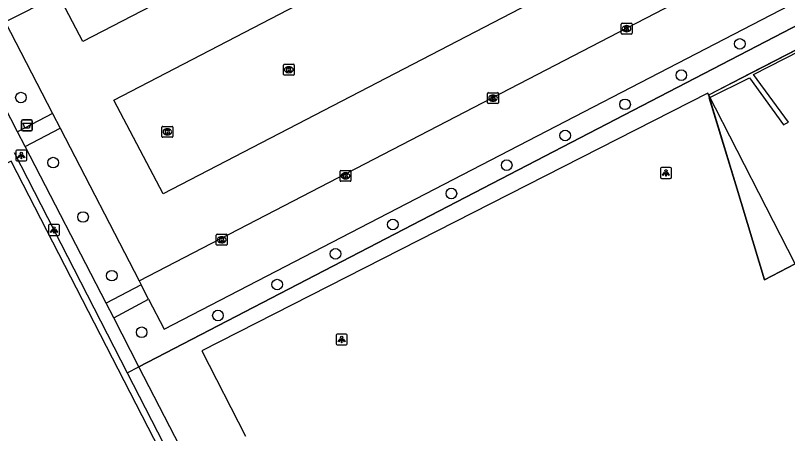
# Model space of a CAD drawing. Extents: x 158838 to 160074, y 386376 to 387776.
# Drawn here: x 159617.1 to 159688.3, y 387439.9 to 387478.4 of the extents above; entities that cross this region are included whole.
import ezdxf

# ---------------------------------------------------------------- set-up
doc = ezdxf.new("R2010")
doc.units = 0
for name, color, linetype in [('IMGEO_Afvalbak', 7, 'Continuous'), ('IMGEO_Boom', 7, 'Continuous'), ('IMGEO_Groenvoorziening', 7, 'Continuous'), ('IMGEO_Hek', 7, 'Continuous'), ('IMGEO_Kolk', 7, 'Continuous'), ('IMGEO_Lichtpunt', 7, 'Continuous'), ('IMGEO_Pand', 7, 'Continuous'), ('IMGEO_Pand_overbouw', 7, 'Continuous'), ('IMGEO_Parkeervlak_gesloten', 7, 'Continuous'), ('IMGEO_Parkeervlak_open', 7, 'Continuous'), ('IMGEO_Rijbaan_lokaal_open', 7, 'Continuous'), ('IMGEO_Voetpad_open', 7, 'Continuous')]:
    doc.layers.add(name, color=color, linetype=linetype)

msp = doc.modelspace()

# ---------------------------------------------------------------- linework, layer by layer
at = {"layer": 'IMGEO_Afvalbak'}
for p, q in [((159617.709, 387467.903), (159617.709, 387468.703)), ((159617.709, 387468.703), (159617.709, 387467.903)), ((159617.809, 387468.803), (159618.599, 387468.803)), ((159618.599, 387468.803), (159617.809, 387468.803)), ((159618.699, 387468.703), (159618.699, 387467.903)), ((159618.699, 387467.903), (159618.699, 387468.703)), ((159618.599, 387467.803), (159617.809, 387467.803)), ((159617.809, 387467.803), (159618.599, 387467.803))]:
    msp.add_line(p, q, dxfattribs=at)
msp.add_lwpolyline([(159617.852, 387468.517), (159618.556, 387468.517), (159618.407, 387468.047), (159618.001, 387468.047), (159617.852, 387468.517)], dxfattribs=at)
for centre, start, end in [((159617.809, 387468.703), 90, 180), ((159617.809, 387468.703), 90, 180), ((159618.599, 387468.703), 0, 90), ((159618.599, 387468.703), 360, 90), ((159617.809, 387467.903), 180, 270), ((159617.809, 387467.903), 180, 270), ((159618.599, 387467.903), 270, 0), ((159618.599, 387467.903), 270, 0)]:
    msp.add_arc(centre, 0.1, start, end, dxfattribs=at)
at = {"layer": 'IMGEO_Boom'}
for centre in [(159683.907, 387475.82), (159678.511, 387472.939), (159617.649, 387470.871), (159673.325, 387470.245), (159667.801, 387467.367), (159620.615, 387464.87), (159662.418, 387464.631), (159657.319, 387462.024), (159623.375, 387459.855), (159651.919, 387459.164), (159646.636, 387456.451), (159626.023, 387454.439), (159641.266, 387453.619), (159635.807, 387450.764), (159628.778, 387449.217)]:
    msp.add_circle(centre, 0.489, dxfattribs=at)
at = {"layer": 'IMGEO_Groenvoorziening'}
for points in [[(159719.646, 387493.39), (159628.525, 387446.043)], [(159718.91, 387484.265), (159716.148, 387489.228), (159681.006, 387471.095)], [(159616.748, 387464.989), (159565.185, 387438.483), (159610.17, 387350.984), (159661.731, 387377.497), (159616.748, 387464.989)]]:
    msp.add_lwpolyline(points, dxfattribs=at)
at = {"layer": 'IMGEO_Hek'}
for points in [[(159628.525, 387446.043), (159719.646, 387493.39)], [(159718.91, 387484.265), (159716.148, 387489.228), (159684.852, 387473.081), (159681.006, 387471.095)], [(159617.013, 387465.815), (159627.454, 387445.487)], [(159627.454, 387445.487), (159628.525, 387446.043)], [(159627.454, 387445.487), (159662.536, 387377.187), (159609.91, 387350.208), (159593.499, 387382.128), (159592.991, 387383.116)]]:
    msp.add_lwpolyline(points, dxfattribs=at)
at = {"layer": 'IMGEO_Kolk'}
for p, q in [((159673.045, 387477.726), (159673.897, 387477.726)), ((159672.97, 387476.8), (159672.97, 387477.652)), ((159673.458, 387477.506), (159673.483, 387477.506)), ((159673.971, 387477.652), (159673.971, 387476.8)), ((159673.897, 387476.726), (159673.045, 387476.726)), ((159673.481, 387476.946), (159673.456, 387476.946)), ((159641.841, 387473.012), (159641.841, 387473.864)), ((159641.916, 387473.938), (159642.768, 387473.938)), ((159642.329, 387473.718), (159642.354, 387473.718)), ((159642.842, 387473.864), (159642.842, 387473.012)), ((159642.768, 387472.938), (159641.916, 387472.938)), ((159642.352, 387473.158), (159642.327, 387473.158)), ((159660.731, 387471.322), (159661.583, 387471.322)), ((159660.656, 387470.396), (159660.656, 387471.248)), ((159661.144, 387471.102), (159661.169, 387471.102)), ((159661.657, 387471.248), (159661.657, 387470.396)), ((159661.583, 387470.322), (159660.731, 387470.322)), ((159661.167, 387470.542), (159661.142, 387470.542)), ((159630.647, 387467.283), (159630.647, 387468.135)), ((159630.722, 387468.209), (159631.574, 387468.209)), ((159631.135, 387467.989), (159631.16, 387467.989)), ((159631.648, 387468.135), (159631.648, 387467.283)), ((159631.574, 387467.209), (159630.722, 387467.209)), ((159631.158, 387467.429), (159631.133, 387467.429)), ((159647.06, 387463.221), (159647.06, 387464.073)), ((159647.135, 387464.147), (159647.987, 387464.147)), ((159647.548, 387463.927), (159647.573, 387463.927)), ((159648.061, 387464.073), (159648.061, 387463.221)), ((159647.987, 387463.147), (159647.135, 387463.147)), ((159647.571, 387463.367), (159647.546, 387463.367)), ((159635.65, 387457.329), (159635.65, 387458.181)), ((159635.725, 387458.255), (159636.577, 387458.255)), ((159636.138, 387458.035), (159636.163, 387458.035)), ((159636.651, 387458.181), (159636.651, 387457.329)), ((159636.577, 387457.255), (159635.725, 387457.255)), ((159636.161, 387457.475), (159636.136, 387457.475))]:
    msp.add_line(p, q, dxfattribs=at)
for points in [[(159673.045, 387477.726), (159673.897, 387477.726)], [(159672.97, 387476.8), (159672.97, 387477.652)], [(159673.291, 387477.426), (159673.414, 387477.426), (159673.414, 387477.275), (159673.544, 387477.426), (159673.708, 387477.426), (159673.562, 387477.275), (159673.715, 387477.026), (159673.563, 387477.026), (159673.478, 387477.19), (159673.414, 387477.123), (159673.414, 387477.026), (159673.291, 387477.026), (159673.291, 387477.426)], [(159673.971, 387477.652), (159673.971, 387476.8)], [(159673.897, 387476.726), (159673.045, 387476.726)], [(159641.841, 387473.012), (159641.841, 387473.864)], [(159641.916, 387473.938), (159642.768, 387473.938)], [(159642.162, 387473.638), (159642.285, 387473.638), (159642.285, 387473.487), (159642.415, 387473.638), (159642.579, 387473.638), (159642.433, 387473.487), (159642.586, 387473.238), (159642.434, 387473.238), (159642.349, 387473.402), (159642.285, 387473.335), (159642.285, 387473.238), (159642.162, 387473.238), (159642.162, 387473.638)], [(159642.842, 387473.864), (159642.842, 387473.012)], [(159642.768, 387472.938), (159641.916, 387472.938)], [(159660.731, 387471.322), (159661.583, 387471.322)], [(159660.656, 387470.396), (159660.656, 387471.248)], [(159660.977, 387471.022), (159661.1, 387471.022), (159661.1, 387470.871), (159661.23, 387471.022), (159661.394, 387471.022), (159661.248, 387470.871), (159661.401, 387470.622), (159661.249, 387470.622), (159661.164, 387470.786), (159661.1, 387470.719), (159661.1, 387470.622), (159660.977, 387470.622), (159660.977, 387471.022)], [(159661.657, 387471.248), (159661.657, 387470.396)], [(159661.583, 387470.322), (159660.731, 387470.322)], [(159630.647, 387467.283), (159630.647, 387468.135)], [(159630.722, 387468.209), (159631.574, 387468.209)], [(159630.968, 387467.909), (159631.091, 387467.909), (159631.091, 387467.758), (159631.221, 387467.909), (159631.385, 387467.909), (159631.239, 387467.758), (159631.392, 387467.509), (159631.24, 387467.509), (159631.155, 387467.673), (159631.091, 387467.606), (159631.091, 387467.509), (159630.968, 387467.509), (159630.968, 387467.909)], [(159631.648, 387468.135), (159631.648, 387467.283)], [(159631.574, 387467.209), (159630.722, 387467.209)], [(159647.06, 387463.221), (159647.06, 387464.073)], [(159647.135, 387464.147), (159647.987, 387464.147)], [(159647.381, 387463.847), (159647.504, 387463.847), (159647.504, 387463.696), (159647.634, 387463.847), (159647.798, 387463.847), (159647.652, 387463.696), (159647.805, 387463.447), (159647.653, 387463.447), (159647.568, 387463.611), (159647.504, 387463.544), (159647.504, 387463.447), (159647.381, 387463.447), (159647.381, 387463.847)], [(159648.061, 387464.073), (159648.061, 387463.221)], [(159647.987, 387463.147), (159647.135, 387463.147)], [(159635.65, 387457.329), (159635.65, 387458.181)], [(159635.725, 387458.255), (159636.577, 387458.255)], [(159635.971, 387457.955), (159636.094, 387457.955), (159636.094, 387457.804), (159636.224, 387457.955), (159636.388, 387457.955), (159636.242, 387457.804), (159636.395, 387457.555), (159636.243, 387457.555), (159636.158, 387457.719), (159636.094, 387457.652), (159636.094, 387457.555), (159635.971, 387457.555), (159635.971, 387457.955)], [(159636.651, 387458.181), (159636.651, 387457.329)], [(159636.577, 387457.255), (159635.725, 387457.255)]]:
    msp.add_lwpolyline(points, dxfattribs=at)
for centre, start, end in [((159673.047, 387477.65), 91.55205, 178.44795), ((159673.047, 387477.65), 91.55205, 178.44795), ((159673.895, 387477.65), 1.55205, 88.44795), ((159673.895, 387477.65), 1.55205, 88.44795), ((159673.047, 387476.802), 181.55205, 268.44795), ((159673.047, 387476.802), 181.55205, 268.44795), ((159673.895, 387476.802), 271.55205, 358.44795), ((159673.895, 387476.802), 271.55205, 358.44795), ((159641.918, 387473.862), 91.55205, 178.44795), ((159641.918, 387473.862), 91.55205, 178.44795), ((159642.766, 387473.862), 1.55205, 88.44795), ((159642.766, 387473.862), 1.55205, 88.44795), ((159641.918, 387473.014), 181.55205, 268.44795), ((159641.918, 387473.014), 181.55205, 268.44795), ((159642.766, 387473.014), 271.55205, 358.44795), ((159642.766, 387473.014), 271.55205, 358.44795), ((159660.733, 387471.246), 91.55205, 178.44795), ((159660.733, 387471.246), 91.55205, 178.44795), ((159661.581, 387471.246), 1.55205, 88.44795), ((159661.581, 387471.246), 1.55205, 88.44795), ((159660.733, 387470.398), 181.55205, 268.44795), ((159660.733, 387470.398), 181.55205, 268.44795), ((159661.581, 387470.398), 271.55205, 358.44795), ((159661.581, 387470.398), 271.55205, 358.44795), ((159630.724, 387468.133), 91.55205, 178.44795), ((159630.724, 387468.133), 91.55205, 178.44795), ((159631.572, 387468.133), 1.55205, 88.44795), ((159631.572, 387468.133), 1.55205, 88.44795), ((159630.724, 387467.285), 181.55205, 268.44795), ((159630.724, 387467.285), 181.55205, 268.44795), ((159631.572, 387467.285), 271.55205, 358.44795), ((159631.572, 387467.285), 271.55205, 358.44795), ((159647.137, 387464.071), 91.55205, 178.44795), ((159647.137, 387464.071), 91.55205, 178.44795), ((159647.985, 387464.071), 1.55205, 88.44795), ((159647.985, 387464.071), 1.55205, 88.44795), ((159647.137, 387463.223), 181.55205, 268.44795), ((159647.137, 387463.223), 181.55205, 268.44795), ((159647.985, 387463.223), 271.55205, 358.44795), ((159647.985, 387463.223), 271.55205, 358.44795), ((159635.727, 387458.179), 91.55205, 178.44795), ((159635.727, 387458.179), 91.55205, 178.44795), ((159636.575, 387458.179), 1.55205, 88.44795), ((159636.575, 387458.179), 1.55205, 88.44795), ((159635.727, 387457.331), 181.55205, 268.44795), ((159635.727, 387457.331), 181.55205, 268.44795), ((159636.575, 387457.331), 271.55205, 358.44795), ((159636.575, 387457.331), 271.55205, 358.44795)]:
    msp.add_arc(centre, 0.0765, start, end, dxfattribs=at)
for centre, major_axis, ratio, start_param, end_param in [((159673.457, 387477.226), (-0.387, 0.002), 0.722429, 4.712389, 7.853982), ((159673.482, 387477.226), (-0.39, 0.002), 0.717154, 1.570796, 4.712389), ((159642.328, 387473.438), (-0.387, 0.002), 0.722429, 4.712389, 7.853982), ((159642.353, 387473.438), (-0.39, 0.002), 0.717154, 1.570796, 4.712389), ((159661.143, 387470.822), (-0.387, 0.002), 0.722429, 4.712389, 7.853982), ((159661.168, 387470.822), (-0.39, 0.002), 0.717154, 1.570796, 4.712389), ((159631.134, 387467.709), (-0.387, 0.002), 0.722429, 4.712389, 7.853982), ((159631.159, 387467.709), (-0.39, 0.002), 0.717154, 1.570796, 4.712389), ((159647.547, 387463.647), (-0.387, 0.002), 0.722429, 4.712389, 7.853982), ((159647.572, 387463.647), (-0.39, 0.002), 0.717154, 1.570796, 4.712389), ((159636.137, 387457.755), (-0.387, 0.002), 0.722429, 4.712389, 7.853982), ((159636.162, 387457.755), (-0.39, 0.002), 0.717154, 1.570796, 4.712389)]:
    msp.add_ellipse(centre, major_axis=major_axis, ratio=ratio, start_param=start_param, end_param=end_param, dxfattribs=at)
at = {"layer": 'IMGEO_Lichtpunt'}
for p, q in [((159617.183, 387465.932), (159617.183, 387465.125)), ((159617.183, 387465.932), (159617.183, 387465.125)), ((159618.085, 387466.027), (159617.277, 387466.027)), ((159618.085, 387466.027), (159617.277, 387466.027)), ((159618.179, 387465.125), (159618.179, 387465.932)), ((159618.179, 387465.125), (159618.179, 387465.932)), ((159617.277, 387465.031), (159618.085, 387465.031)), ((159617.277, 387465.031), (159618.085, 387465.031)), ((159676.595, 387464.32), (159676.595, 387463.513)), ((159676.595, 387464.32), (159676.595, 387463.513)), ((159677.497, 387464.415), (159676.689, 387464.415)), ((159677.497, 387464.415), (159676.689, 387464.415)), ((159677.591, 387463.513), (159677.591, 387464.32)), ((159677.591, 387463.513), (159677.591, 387464.32)), ((159676.689, 387463.419), (159677.497, 387463.419)), ((159676.689, 387463.419), (159677.497, 387463.419)), ((159620.201, 387459.056), (159620.201, 387458.249)), ((159620.201, 387459.056), (159620.201, 387458.249)), ((159621.103, 387459.151), (159620.295, 387459.151)), ((159621.103, 387459.151), (159620.295, 387459.151)), ((159621.197, 387458.249), (159621.197, 387459.056)), ((159621.197, 387458.249), (159621.197, 387459.056)), ((159620.295, 387458.155), (159621.103, 387458.155)), ((159620.295, 387458.155), (159621.103, 387458.155)), ((159646.71, 387448.952), (159646.71, 387448.145)), ((159646.71, 387448.952), (159646.71, 387448.145)), ((159647.612, 387449.047), (159646.804, 387449.047)), ((159647.612, 387449.047), (159646.804, 387449.047)), ((159647.706, 387448.145), (159647.706, 387448.952)), ((159647.706, 387448.145), (159647.706, 387448.952)), ((159646.804, 387448.051), (159647.612, 387448.051)), ((159646.804, 387448.051), (159647.612, 387448.051))]:
    msp.add_line(p, q, dxfattribs=at)
for points in [[(159617.557, 387465.596), (159617.596, 387465.568), (159617.408, 387465.306), (159617.37, 387465.333), (159617.557, 387465.596)], [(159617.659, 387465.548), (159617.706, 387465.548), (159617.706, 387465.226), (159617.659, 387465.226), (159617.659, 387465.548)], [(159617.769, 387465.568), (159617.807, 387465.595), (159617.994, 387465.333), (159617.955, 387465.305), (159617.769, 387465.568)], [(159676.969, 387463.984), (159677.008, 387463.956), (159676.82, 387463.694), (159676.782, 387463.721), (159676.969, 387463.984)], [(159677.071, 387463.936), (159677.118, 387463.936), (159677.118, 387463.614), (159677.071, 387463.614), (159677.071, 387463.936)], [(159677.181, 387463.956), (159677.219, 387463.983), (159677.406, 387463.721), (159677.367, 387463.693), (159677.181, 387463.956)], [(159620.575, 387458.72), (159620.614, 387458.692), (159620.426, 387458.43), (159620.388, 387458.457), (159620.575, 387458.72)], [(159620.677, 387458.672), (159620.724, 387458.672), (159620.724, 387458.35), (159620.677, 387458.35), (159620.677, 387458.672)], [(159620.787, 387458.692), (159620.825, 387458.719), (159621.012, 387458.457), (159620.973, 387458.429), (159620.787, 387458.692)], [(159647.084, 387448.616), (159647.123, 387448.588), (159646.935, 387448.326), (159646.897, 387448.353), (159647.084, 387448.616)], [(159647.186, 387448.568), (159647.233, 387448.568), (159647.233, 387448.246), (159647.186, 387448.246), (159647.186, 387448.568)], [(159647.296, 387448.588), (159647.334, 387448.615), (159647.521, 387448.353), (159647.482, 387448.325), (159647.296, 387448.588)]]:
    msp.add_lwpolyline(points, dxfattribs=at)
for centre in [(159617.682, 387465.73), (159677.094, 387464.118), (159620.7, 387458.854), (159647.209, 387448.75)]:
    msp.add_circle(centre, 0.0994, dxfattribs=at)
for centre, start, end in [((159617.277, 387465.932), 90, 180), ((159617.277, 387465.932), 90, 180), ((159618.085, 387465.932), 0, 90), ((159618.085, 387465.932), 0, 90), ((159617.277, 387465.125), 180, 270), ((159617.277, 387465.125), 180, 270), ((159618.085, 387465.125), 270, 0), ((159618.085, 387465.125), 270, 360), ((159676.689, 387464.32), 90, 180), ((159676.689, 387464.32), 90, 180), ((159677.497, 387464.32), 0, 90), ((159677.497, 387464.32), 0, 90), ((159676.689, 387463.513), 180, 270), ((159676.689, 387463.513), 180, 270), ((159677.497, 387463.513), 270, 0), ((159677.497, 387463.513), 270, 360), ((159620.295, 387459.056), 90, 180), ((159620.295, 387459.056), 90, 180), ((159621.103, 387459.056), 0, 90), ((159621.103, 387459.056), 0, 90), ((159620.295, 387458.249), 180, 270), ((159620.295, 387458.249), 180, 270), ((159621.103, 387458.249), 270, 0), ((159621.103, 387458.249), 270, 360), ((159646.804, 387448.952), 90, 180), ((159646.804, 387448.952), 90, 180), ((159647.612, 387448.952), 0, 90), ((159647.612, 387448.952), 0, 90), ((159646.804, 387448.145), 180, 270), ((159646.804, 387448.145), 180, 270), ((159647.612, 387448.145), 270, 0), ((159647.612, 387448.145), 270, 360)]:
    msp.add_arc(centre, 0.0946, start, end, dxfattribs=at)
at = {"layer": 'IMGEO_Pand'}
for points in [[(159681.006, 387471.095), (159680.971, 387471.209), (159680.952, 387471.272), (159634.334, 387447.502), (159638.355, 387439.623)], [(159681.006, 387471.095), (159681.078, 387470.858)], [(159689.247, 387455.058), (159689.009, 387455.524), (159686.189, 387454.068), (159683.524, 387462.823), (159681.078, 387470.858)]]:
    msp.add_lwpolyline(points, dxfattribs=at)
at = {"layer": 'IMGEO_Pand_overbouw'}
msp.add_lwpolyline([(159680.971, 387471.209), (159683.524, 387462.823), (159686.189, 387454.068), (159689.009, 387455.524)], close=True, dxfattribs=at)
at = {"layer": 'IMGEO_Parkeervlak_gesloten'}
msp.add_lwpolyline([(159688.39, 387468.596), (159685.176, 387473.013), (159715.311, 387488.447), (159718.522, 387484.14), (159718.552, 387484.082)], dxfattribs=at)
at = {"layer": 'IMGEO_Parkeervlak_open'}
for points in [[(159629.419, 387452.26), (159630.843, 387449.504), (159712.581, 387491.91), (159710.26, 387496.385)], [(159628.542, 387453.958), (159628.729, 387453.596)]]:
    msp.add_lwpolyline(points, dxfattribs=at)
at = {"layer": 'IMGEO_Rijbaan_lokaal_open'}
for points in [[(159697.772, 387507.849), (159702.257, 387499.123), (159630.768, 387461.995), (159626.21, 387470.636), (159697.772, 387507.849)], [(159628.542, 387453.958), (159710.26, 387496.385)], [(159650.099, 387495.401), (159652.35, 387491.083), (159623.357, 387476.037), (159621.12, 387480.358)], [(159616.194, 387477.858), (159620.902, 387480.245)], [(159616.194, 387477.858), (159620.57, 387469.387)], [(159620.57, 387469.387), (159621.265, 387468.043)], [(159621.265, 387468.043), (159628.542, 387453.958)]]:
    msp.add_lwpolyline(points, dxfattribs=at)
at = {"layer": 'IMGEO_Voetpad_open'}
for points in [[(159617.345, 387467.7), (159612.912, 387476.289), (159616.097, 387477.961), (159616.194, 387477.858)], [(159681.078, 387470.858), (159684.794, 387472.688), (159687.939, 387468.366), (159688.158, 387468.478), (159688.39, 387468.596)], [(159620.57, 387469.387), (159617.345, 387467.7)], [(159618.037, 387466.359), (159621.265, 387468.043)], [(159618.037, 387466.359), (159617.345, 387467.7)], [(159625.497, 387451.908), (159618.037, 387466.359)], [(159617.013, 387465.815), (159627.454, 387445.487), (159662.536, 387377.187)], [(159628.729, 387453.596), (159625.497, 387451.908)], [(159629.419, 387452.26), (159628.729, 387453.596)], [(159626.197, 387450.552), (159629.419, 387452.26)], [(159626.197, 387450.552), (159625.497, 387451.908)], [(159628.525, 387446.043), (159626.197, 387450.552)], [(159664.437, 387376.249), (159643.217, 387417.533), (159628.525, 387446.043)]]:
    msp.add_lwpolyline(points, dxfattribs=at)

doc.saveas('drawing.dxf')
